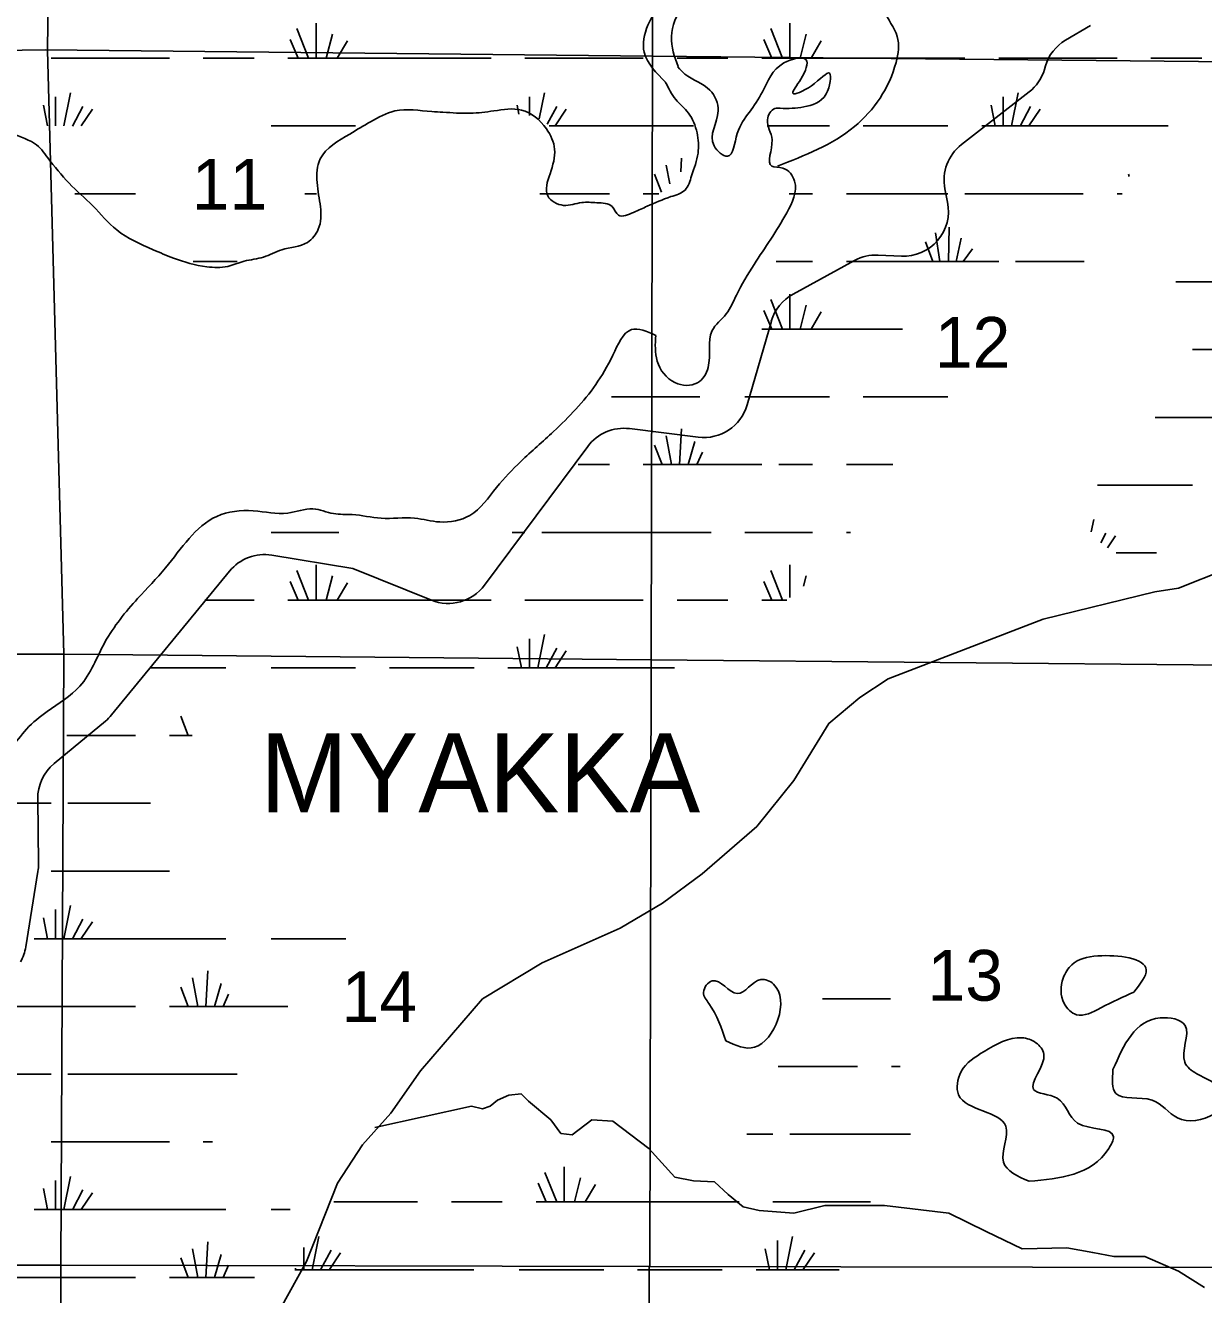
# Model space of a CAD drawing. Extents: x 408847 to 817539, y 923858 to 1151780.
# Drawn here: x 563149 to 573593, y 1061385 to 1072629 of the extents above; entities that cross this region are included whole.
import ezdxf

# ---------------------------------------------------------------- set-up
doc = ezdxf.new("R2010")
doc.units = 0
for name, color, linetype in [('Lakes and Ponds', 7, 'Continuous'), ('Level 43', 7, 'Continuous'), ('Level 44', 7, 'Continuous'), ('Local Roads Paved', 7, 'Continuous'), ('Narrow River Creek and Branch and Slough', 7, 'Continuous'), ('Section Lines', 7, 'Continuous'), ('Swamps', 7, 'Continuous')]:
    doc.layers.add(name, color=color, linetype=linetype)

msp = doc.modelspace()

# ---------------------------------------------------------------- linework, layer by layer
at = {"layer": 'Lakes and Ponds'}
for p, q in [((568934, 1072264), (568933, 1072262)), ((568824, 1072124), (568824, 1072125))]:
    msp.add_line(p, q, dxfattribs=at)
for points in [[(568824, 1072125), (568634, 1072391), (568816, 1072846), (568924, 1072937), (569261, 1073394), (569368, 1073709), (569612, 1073716), (569445, 1073269), (569472, 1073141), (569584, 1073177), (569937, 1073545), (570175, 1073590), (570212, 1073720), (569955, 1074142), (570112, 1074440), (569993, 1074530), (569971, 1074642), (570298, 1074882), (570505, 1074920), (571059, 1075511), (571372, 1075785), (572493, 1075893), (572654, 1076111), (572724, 1076234), (573055, 1076581), (573299, 1076600), (573172, 1076307), (572548, 1075624), (572162, 1075475), (571699, 1075634), (571297, 1075552), (571191, 1075458), (571208, 1075351), (571313, 1075402), (571344, 1075294), (571010, 1075217), (570913, 1075154), (570776, 1075053), (570535, 1074756), (570319, 1074722), (570222, 1074507), (570444, 1074380), (570167, 1074084), (570256, 1073852), (570403, 1073515), (570282, 1073318), (569924, 1073229), (569644, 1072965), (569214, 1072962), (568875, 1072530), (568934, 1072264)], [(568933, 1072262), (568995, 1072198), (569217, 1072055), (569290, 1071871), (569253, 1071562), (569371, 1071471), (569459, 1071671), (569566, 1071860), (569682, 1072040), (569873, 1072297), (570067, 1072326), (570023, 1072154), (569952, 1072029), (570116, 1072094), (570277, 1072205), (570246, 1072022), (570048, 1071907), (569840, 1071895), (569792, 1071893), (569726, 1071794), (569767, 1071614), (569764, 1071382), (569864, 1071364), (569967, 1071248), (569899, 1070970), (569608, 1070512), (569451, 1070239), (569360, 1070073), (569236, 1069925), (569200, 1069598), (569106, 1069463), (568906, 1069465), (568749, 1069656), (568736, 1069883)], [(561198, 1065998), (561228, 1066080), (561221, 1066184), (561183, 1066324), (561036, 1066501), (560863, 1066789), (560656, 1067033), (560429, 1067306), (560198, 1067544), (559945, 1067777), (559735, 1067860), (559601, 1067628), (559608, 1067514), (559832, 1067366), (559703, 1067174), (559541, 1067097), (559289, 1067110), (558997, 1067155), (558632, 1067210), (558236, 1067254), (557929, 1067269), (557591, 1067274), (557164, 1067641), (557095, 1067837), (557088, 1068065), (557147, 1068298), (557271, 1068444), (557504, 1068671), (557722, 1068770), (558036, 1068988), (558427, 1069227), (558651, 1069306), (558889, 1069451), (559134, 1069650), (559374, 1069809), (559586, 1069940), (559865, 1070153), (560293, 1070431), (560566, 1070677), (560769, 1070880), (560831, 1070950), (560981, 1071113), (561116, 1071217), (561290, 1071368), (561512, 1071459), (561664, 1071475), (561830, 1071462), (561860, 1071604), (561885, 1071810), (561972, 1072031), (562144, 1072092), (562410, 1072101), (562715, 1071988), (562918, 1071806), (563002, 1071698), (563231, 1071583), (563347, 1071457), (563536, 1071232), (563747, 1071030), (563958, 1070817), (564281, 1070642), (564461, 1070568), (564757, 1070491), (564942, 1070494), (565089, 1070540), (565259, 1070577), (565421, 1070642), (565649, 1070707), (565745, 1070823), (565734, 1071237), (565763, 1071446), (566024, 1071667), (566208, 1071776), (566424, 1071871), (566752, 1071866), (566850, 1071860), (567092, 1071851), (567301, 1071872), (567547, 1071879), (567767, 1071713), (567840, 1071533), (567799, 1071315), (567779, 1071119), (567918, 1071035), (568080, 1071060), (568214, 1071058), (568350, 1071024), (568406, 1070949), (568540, 1070973), (568661, 1071027)], [(568661, 1071027), (568870, 1071112), (568996, 1071171), (569054, 1071297), (569111, 1071498), (569102, 1071678), (569026, 1071852), (568913, 1071974), (568824, 1072124)], [(568736, 1069883), (568520, 1069934), (568355, 1069707), (568029, 1069230), (567831, 1069032), (567541, 1068767), (567326, 1068536), (567087, 1068288), (566822, 1068230), (566599, 1068263), (566301, 1068263), (566045, 1068296), (565880, 1068304), (565698, 1068346), (565475, 1068309), (565169, 1068329), (564846, 1068280), (564392, 1067825), (564144, 1067552), (563854, 1067164), (563631, 1066775), (563342, 1066552), (563160, 1066395), (563011, 1066229), (562846, 1066105), (562703, 1065906), (562669, 1065875), (562605, 1065862), (562570, 1065852), (562557, 1065854), (562545, 1065854), (562519, 1065852), (562481, 1065847), (562460, 1065848), (562449, 1065849), (562434, 1065848), (562415, 1065846), (562295, 1065833), (562221, 1065835), (562029, 1065828), (561853, 1065846), (561571, 1065857), (561484, 1065795)], [(572973, 1064065), (573084, 1064262), (572655, 1064386), (572424, 1064307), (572348, 1064189), (572357, 1063965), (572465, 1063865), (572681, 1063926), (572973, 1064065)], [(569356, 1063634), (569612, 1063576), (569780, 1064136), (569668, 1064177), (569458, 1064052), (569236, 1064164), (569160, 1064063), (569208, 1063963), (569356, 1063634)], [(572789, 1063379), (572814, 1063167), (573136, 1063108), (573361, 1062951), (573689, 1062986), (573781, 1063087), (573752, 1063191), (573532, 1063342), (573425, 1063444), (573428, 1063770), (573208, 1063837), (572789, 1063379)], [(572046, 1062390), (572751, 1062679), (572793, 1062783), (572476, 1062904), (572295, 1063125), (572085, 1063203), (572176, 1063515), (572106, 1063617), (571983, 1063661), (571646, 1063538), (571444, 1063361), (571421, 1063154), (571838, 1062878), (571819, 1062559), (572046, 1062390)]]:
    msp.add_spline(points, degree=3, dxfattribs=at)
at = {"layer": 'Local Roads Paved'}
for p, q in [((572589, 1072629), (572368, 1072497)), ((572589, 1072629), (572368, 1072497)), ((572191, 1072270), (572182, 1072240)), ((572045, 1072040), (571447, 1071574)), ((572045, 1072040), (571447, 1071574)), ((571300, 1071180), (571323, 1071064)), ((571300, 1071180), (571323, 1071064)), ((570914, 1070586), (570707, 1070595)), ((570914, 1070586), (570707, 1070595)), ((570498, 1070546), (569954, 1070249)), ((570498, 1070546), (569954, 1070249)), ((569761, 1070009), (569547, 1069267)), ((569761, 1070009), (569547, 1069267)), ((569113, 1068981), (568504, 1069057)), ((569113, 1068981), (568504, 1069057)), ((568133, 1068899), (567218, 1067669)), ((568133, 1068899), (567218, 1067669)), ((566051, 1067817), (565333, 1067936)), ((564959, 1067795), (563912, 1066521)), ((566748, 1067537), (566051, 1067817)), ((563858, 1066466), (563403, 1066090)), ((563258, 1065777), (563265, 1065201)), ((563260, 1065133), (563152, 1064466))]:
    msp.add_line(p, q, dxfattribs=at)
for points in [[(573787, 1067808), (573369, 1067644), (573160, 1067611), (572171, 1067369), (570797, 1066841), (570544, 1066676), (570269, 1066445), (569961, 1065939), (569631, 1065532), (569148, 1065114), (568796, 1064852), (568422, 1064632), (567730, 1064324), (567202, 1064005), (566652, 1063367), (566389, 1062993), (566136, 1062713), (565916, 1062372), (565641, 1061679), (565410, 1061261)], [(566246, 1062867), (567103, 1063054), (567202, 1063032), (567268, 1063054), (567334, 1063109), (567433, 1063153), (567543, 1063164), (567609, 1063098), (567807, 1062933), (567895, 1062812), (567994, 1062801), (568169, 1062933), (568356, 1062922), (568675, 1062680), (568906, 1062427), (569071, 1062394), (569258, 1062383), (569379, 1062273), (569511, 1062163), (569653, 1062130), (569961, 1062108), (570236, 1062174), (570764, 1062174), (571335, 1062108), (571665, 1061944), (571984, 1061790), (572380, 1061801), (572610, 1061757), (572797, 1061724), (573072, 1061724), (573369, 1061592), (573600, 1061449)]]:
    msp.add_lwpolyline(points, dxfattribs=at)
for centre, start, end in [((572573, 1072154), 120.9487, 163.1545), ((572573, 1072154), 120.9487, 163.1545), ((571799, 1072355), 307.9206, 343.1545), ((571799, 1072355), 307.9206, 343.1545), ((571692, 1071259), 127.9206, 191.3084), ((571692, 1071259), 127.9206, 191.3084), ((570931, 1070985), 267.5213, 11.3084), ((570931, 1070985), 267.5213, 11.3084), ((570690, 1070195), 87.5213, 118.6141), ((570690, 1070195), 87.5213, 118.6141), ((570145, 1069898), 118.6141, 163.8721), ((570145, 1069898), 118.6141, 163.8721), ((569162, 1069378), 262.9005, 343.8721), ((569162, 1069378), 262.9005, 343.8721), ((568454, 1068660), 82.9005, 143.3299), ((568454, 1068660), 82.9005, 143.3299), ((565268, 1067541), 80.6444, 140.5939), ((566897, 1067908), 248.1037, 323.3298), ((563603, 1066774), 309.6284, 320.5939), ((563658, 1065781), 129.6285, 180.6823), ((562865, 1065197), 350.8139, 0.6823), ((562757, 1064530), 330.4115, 350.8139)]:
    msp.add_arc(centre, 400, start, end, dxfattribs=at)
at = {"layer": 'Narrow River Creek and Branch and Slough'}
msp.add_spline([(569814, 1071382), (570497, 1071733), (570866, 1072301), (570877, 1072531), (570760, 1072763), (570958, 1073300), (571196, 1073451), (571375, 1073700), (572034, 1073749), (572260, 1073645), (572852, 1073679), (573318, 1073833), (573727, 1073644)], degree=3, dxfattribs=at)
at = {"layer": 'Section Lines'}
for p, q in [((563415, 1077805), (563346, 1072412)), ((568699, 1077754), (568707, 1072358)), ((558171, 1072347), (563346, 1072412)), ((563324, 1072412), (568707, 1072358)), ((563346, 1072406), (563489, 1067058)), ((568696, 1067008), (568707, 1072358)), ((568707, 1072358), (573874, 1072307)), ((558293, 1067075), (563489, 1067058)), ((563489, 1067058), (563463, 1061645)), ((568696, 1067008), (563489, 1067058)), ((568696, 1067008), (568684, 1061635)), ((568696, 1067008), (573820, 1066961)), ((563463, 1061645), (558334, 1061654)), ((563463, 1061645), (563464, 1056450)), ((568678, 1061635), (563463, 1061645)), ((568678, 1061635), (568692, 1056407)), ((568678, 1061635), (573774, 1061625))]:
    msp.add_line(p, q, dxfattribs=at)
at = {"layer": 'Swamps'}
for p, q in [((565556, 1072601), (565659, 1072338)), ((565725, 1072649), (565725, 1072338)), ((569756, 1072601), (569859, 1072338)), ((569925, 1072649), (569925, 1072338)), ((565495, 1072504), (565566, 1072338)), ((565870, 1072552), (565816, 1072338)), ((566003, 1072492), (565913, 1072338)), ((569695, 1072504), (569766, 1072338)), ((570070, 1072552), (570016, 1072338)), ((570203, 1072492), (570113, 1072338)), ((563376, 1072338), (564426, 1072338)), ((564726, 1072338), (565176, 1072338)), ((565476, 1072338), (566826, 1072338)), ((566826, 1072338), (567276, 1072338)), ((567576, 1072338), (568626, 1072338)), ((568926, 1072338), (569376, 1072338)), ((569676, 1072338), (571026, 1072338)), ((571026, 1072338), (571476, 1072338)), ((571776, 1072338), (572826, 1072338)), ((573126, 1072338), (573576, 1072338)), ((563550, 1072033), (563491, 1071738)), ((571950, 1072033), (571891, 1071738)), ((563308, 1071924), (563346, 1071738)), ((563417, 1071996), (563417, 1071738)), ((563659, 1071912), (563565, 1071737)), ((571708, 1071924), (571746, 1071738)), ((571817, 1071996), (571817, 1071738)), ((572059, 1071912), (571965, 1071737)), ((563743, 1071888), (563644, 1071739)), ((567943, 1071888), (567844, 1071739)), ((572143, 1071888), (572044, 1071739)), ((565326, 1071738), (566076, 1071738)), ((570576, 1071738), (571026, 1071738)), ((571026, 1071738), (571326, 1071738)), ((570426, 1071138), (571026, 1071138)), ((571026, 1071138), (571326, 1071138)), ((571476, 1071138), (572526, 1071138)), ((571254, 1070538), (571215, 1070791)), ((571332, 1070538), (571338, 1070842)), ((571192, 1070539), (571126, 1070712)), ((571399, 1070538), (571442, 1070744)), ((571462, 1070537), (571545, 1070651)), ((570426, 1070538), (571026, 1070538)), ((571026, 1070538), (571776, 1070538)), ((569925, 1070249), (569925, 1069938)), ((569756, 1070201), (569859, 1069938)), ((570070, 1070152), (570016, 1069938)), ((569695, 1070104), (569766, 1069938)), ((570203, 1070092), (570113, 1069938)), ((569676, 1069938), (570923, 1069938)), ((569526, 1069338), (570276, 1069338)), ((570576, 1069338), (571026, 1069338)), ((571026, 1069338), (571326, 1069338)), ((568877, 1068738), (568830, 1068992)), ((568948, 1068738), (568965, 1069054)), ((568792, 1068738), (568726, 1068910)), ((569024, 1068738), (569083, 1068942)), ((569101, 1068738), (569150, 1068847)), ((568626, 1068738), (569676, 1068738)), ((569826, 1068738), (570126, 1068738)), ((565326, 1068138), (565926, 1068138)), ((567726, 1068138), (569226, 1068138)), ((569526, 1068138), (570126, 1068138)), ((565556, 1067801), (565659, 1067538)), ((565725, 1067849), (565725, 1067538)), ((565870, 1067752), (565816, 1067538)), ((569756, 1067801), (569859, 1067538)), ((565495, 1067704), (565566, 1067538)), ((566003, 1067692), (565913, 1067538)), ((569695, 1067704), (569766, 1067538)), ((565476, 1067538), (566826, 1067538)), ((566826, 1067538), (567276, 1067538)), ((567576, 1067538), (568626, 1067538)), ((568926, 1067538), (569376, 1067538)), ((567617, 1067196), (567617, 1066938)), ((567750, 1067233), (567691, 1066938)), ((567508, 1067124), (567546, 1066938)), ((567859, 1067112), (567765, 1066937)), ((567943, 1067088), (567844, 1066939)), ((565326, 1066938), (566076, 1066938)), ((566376, 1066938), (566826, 1066938)), ((566826, 1066938), (567126, 1066938)), ((564592, 1066338), (564526, 1066510)), ((564426, 1066338), (564628, 1066338)), ((562626, 1065738), (563376, 1065738)), ((563526, 1065738), (564259, 1065738)), ((563376, 1065138), (564426, 1065138)), ((563550, 1064833), (563491, 1064538)), ((563308, 1064724), (563346, 1064538)), ((563417, 1064796), (563417, 1064538)), ((563659, 1064712), (563565, 1064537)), ((563743, 1064688), (563644, 1064539)), ((563226, 1064538), (564926, 1064538)), ((564677, 1063938), (564630, 1064192)), ((564748, 1063938), (564765, 1064254)), ((564592, 1063938), (564526, 1064110)), ((564824, 1063938), (564883, 1064142)), ((564901, 1063938), (564950, 1064047)), ((563076, 1063938), (564126, 1063938)), ((564426, 1063938), (565476, 1063938)), ((562626, 1063338), (563376, 1063338)), ((563526, 1063338), (565026, 1063338)), ((563376, 1062738), (564426, 1062738)), ((567754, 1062468), (567858, 1062206)), ((567924, 1062517), (567924, 1062206)), ((563417, 1062396), (563417, 1062138)), ((563550, 1062433), (563491, 1062138)), ((567694, 1062372), (567765, 1062206)), ((568069, 1062420), (568015, 1062206)), ((568202, 1062360), (568112, 1062206)), ((563308, 1062324), (563346, 1062138)), ((563659, 1062312), (563565, 1062137)), ((563743, 1062288), (563644, 1062139)), ((563226, 1062138), (564926, 1062138)), ((566925, 1062206), (567375, 1062206)), ((567675, 1062206), (569025, 1062206)), ((569025, 1062206), (569475, 1062206)), ((565749, 1061901), (565690, 1061606)), ((569949, 1061901), (569890, 1061606)), ((564677, 1061538), (564630, 1061792)), ((564748, 1061538), (564765, 1061854)), ((569707, 1061792), (569744, 1061606)), ((569816, 1061864), (569816, 1061606)), ((564592, 1061538), (564526, 1061710)), ((564824, 1061538), (564883, 1061742)), ((565858, 1061780), (565764, 1061605)), ((565942, 1061756), (565843, 1061607)), ((570058, 1061780), (569964, 1061605)), ((570142, 1061756), (570043, 1061607)), ((564901, 1061538), (564950, 1061647)), ((567525, 1061606), (568275, 1061606)), ((568575, 1061606), (569025, 1061606)), ((569025, 1061606), (569325, 1061606)), ((563076, 1061538), (564126, 1061538))]:
    msp.add_line(p, q, dxfattribs=at)
for points in [[(567750, 1072033), (567704, 1071802)], [(567508, 1071924), (567524, 1071844)], [(567617, 1071996), (567617, 1071832)], [(567859, 1071912), (567773, 1071753)], [(567791, 1071738), (569072, 1071738)], [(569725, 1071738), (570276, 1071738)], [(571626, 1071738), (573278, 1071738)], [(568861, 1071225), (568830, 1071392)], [(568958, 1071333), (568965, 1071454)], [(568786, 1071153), (568726, 1071310)], [(572933, 1071291), (572926, 1071310)], [(563586, 1071138), (564126, 1071138)], [(565626, 1071138), (565728, 1071138)], [(567708, 1071138), (568326, 1071138)], [(568626, 1071138), (568765, 1071138)], [(569918, 1071138), (570126, 1071138)], [(572826, 1071138), (572869, 1071138)], [(564637, 1070538), (565026, 1070538)], [(569804, 1070538), (570126, 1070538)], [(571926, 1070538), (572534, 1070538)], [(573347, 1070357), (573835, 1070357)], [(573494, 1069757), (573862, 1069757)], [(568345, 1069338), (569126, 1069338)], [(573163, 1069157), (573673, 1069157)], [(568048, 1068738), (568326, 1068738)], [(570426, 1068738), (570839, 1068738)], [(572651, 1068557), (573494, 1068557)], [(572618, 1068251), (572596, 1068142)], [(567464, 1068138), (567576, 1068138)], [(570426, 1068138), (570463, 1068138)], [(572727, 1068130), (572681, 1068046)], [(572811, 1068106), (572741, 1068001)], [(572816, 1067957), (573176, 1067957)], [(569925, 1067849), (569925, 1067560)], [(570070, 1067752), (570047, 1067661)], [(564738, 1067538), (565176, 1067538)], [(569676, 1067538), (569898, 1067538)], [(564261, 1066938), (564926, 1066938)], [(567426, 1066938), (568902, 1066938)], [(563516, 1066338), (564126, 1066338)], [(565326, 1064538), (565988, 1064538)], [(570213, 1064006), (570817, 1064006)], [(569821, 1063406), (570525, 1063406)], [(570825, 1063406), (570903, 1063406)], [(569543, 1062806), (569775, 1062806)], [(569925, 1062806), (570993, 1062806)], [(564726, 1062738), (564806, 1062738)], [(565326, 1062138), (565495, 1062138)], [(565882, 1062206), (566625, 1062206)], [(569775, 1062206), (570640, 1062206)], [(565616, 1061804), (565616, 1061606)], [(565536, 1061606), (567125, 1061606)], [(565542, 1061620), (565544, 1061606)], [(569625, 1061606), (570361, 1061606)], [(564426, 1061538), (565180, 1061538)]]:
    msp.add_lwpolyline(points, dxfattribs=at)

# ---------------------------------------------------------------- texts
at = {"layer": 'Level 43'}
for s, p in [('11', (564623, 1070997)), ('12', (571210, 1069596)), ('13', (571145, 1063989)), ('14', (565952, 1063799))]:
    msp.add_text(s, height=450, rotation=360, dxfattribs=at).set_placement(p)
at = {"layer": 'Level 44'}
msp.add_text('MYAKKA', height=700, rotation=360, dxfattribs=at).set_placement((565228, 1065659))

doc.saveas('drawing.dxf')
